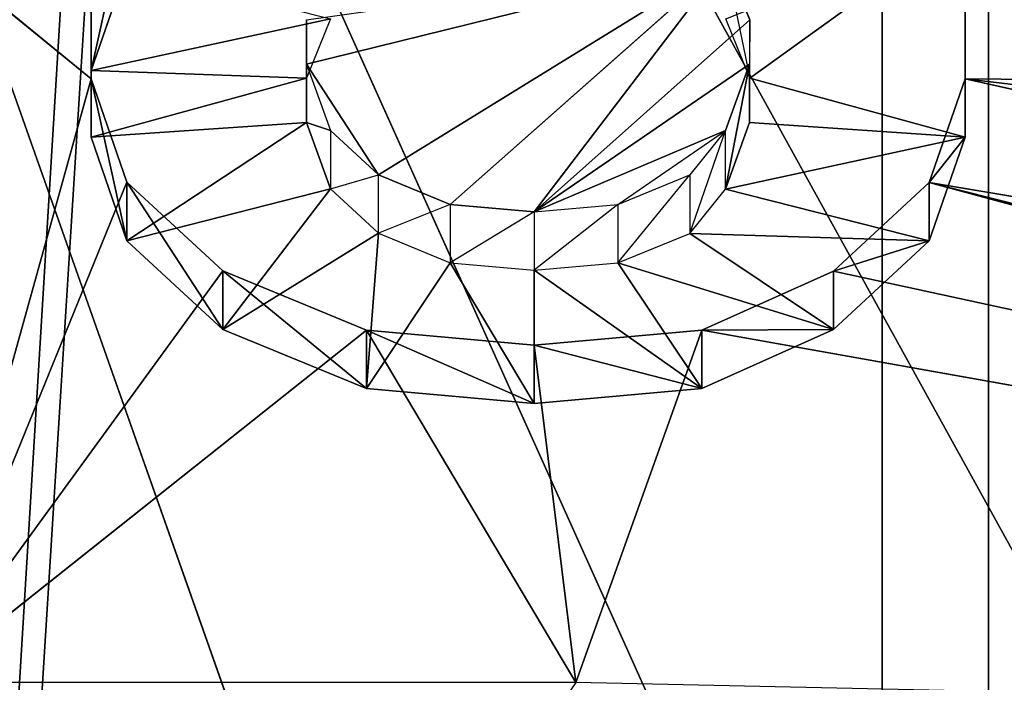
# Model space of a CAD drawing. Extents: x 202 to 257, y 0 to 134.
# Tile 285 of 491: x 232.001 to 233.193, y 84.43 to 85.232. Entities that reach past the tile are written whole.
import ezdxf

# ---------------------------------------------------------------- set-up
doc = ezdxf.new("R2010")
doc.units = 0
doc.header["$LTSCALE"] = 25.4
doc.layers.get('0').update_dxf_attribs({"color": 13, "linetype": 'CONTINUOUS'})

# ---------------------------------------------------------------- blocks, each defined once
blk = doc.blocks.new('MONO-I-KINKIET-7808-7840_S')
at = {"color": 7}
for p, q in [((24.6336, 56.1774, 101.6523), (24.6336, 120.1705, 37.6591)), ((24.6336, 56.1774, 101.6523), (24.6336, 120.1705, 37.6591)), ((24.6336, 56.1774, 101.6523), (28.5087, 119.9652, 37.4538)), ((24.6336, 56.1774, 101.6523), (28.5087, 119.9652, 37.4538)), ((24.5046, 119.1118, 36.6003), (24.5046, 55.1186, 100.5935)), ((24.5046, 119.1118, 36.6003), (24.5046, 55.1186, 100.5935)), ((28.5087, 118.9045, 36.3931), (24.5046, 55.1186, 100.5935)), ((28.5087, 118.9045, 36.3931), (24.5046, 55.1186, 100.5935))]:
    blk.add_line(p, q, dxfattribs=at)
at = {"color": 18}
for p, q in [((24.3686, 76.3793, 143.034), (27.2887, 68.1114, 134.2587)), ((24.3686, 76.3793, 143.034), (27.2887, 68.1114, 134.2587)), ((23.7658, 75.9393, 142.6986), (27.2887, 68.1114, 134.2587)), ((23.7658, 75.9393, 142.6986), (27.2887, 68.1114, 134.2587)), ((23.2323, 75.4574, 142.3094), (27.2887, 68.1114, 134.2587)), ((23.2323, 75.4574, 142.3094), (27.2887, 68.1114, 134.2587)), ((24.8519, 72.9392, 137.4756), (22.1064, 73.4285, 137.9649)), ((24.8519, 72.9392, 137.4756), (22.1064, 73.4285, 137.9649)), ((24.6924, 72.8676, 137.404), (22.1064, 73.4285, 137.9649)), ((24.6924, 72.8676, 137.404), (22.1064, 73.4285, 137.9649)), ((24.5764, 72.7603, 137.2967), (22.1064, 73.4285, 137.9649)), ((24.5764, 72.7603, 137.2967), (22.1064, 73.4285, 137.9649)), ((22.1096, 73.3883, 137.9247), (24.5764, 72.7603, 137.2967)), ((22.1096, 73.3883, 137.9247), (24.5764, 72.7603, 137.2967)), ((24.8519, 72.9392, 137.4756), (25.0041, 73.3655, 137.9019)), ((24.8519, 72.9392, 137.4756), (25.0041, 73.3655, 137.9019)), ((25.0041, 73.3655, 137.9019), (25.0549, 72.9571, 137.4935)), ((25.0041, 73.3655, 137.9019), (25.0549, 72.9571, 137.4935)), ((25.0041, 73.3655, 137.9019), (25.2579, 72.9392, 137.4756)), ((25.0041, 73.3655, 137.9019), (25.2579, 72.9392, 137.4756)), ((25.0041, 73.3655, 137.9019), (25.7944, 73.3654, 137.9018)), ((25.0041, 73.3655, 137.9019), (25.7944, 73.3654, 137.9018)), ((25.7944, 73.3654, 137.9018), (25.2579, 72.9392, 137.4756)), ((25.7944, 73.3654, 137.9018), (25.2579, 72.9392, 137.4756)), ((25.7944, 73.3654, 137.9018), (25.4318, 72.8675, 137.4039)), ((25.7944, 73.3654, 137.9018), (25.4318, 72.8675, 137.4039)), ((25.5478, 72.7601, 137.2965), (25.7944, 73.3654, 137.9018)), ((25.5478, 72.7601, 137.2965), (25.7944, 73.3654, 137.9018)), ((25.5912, 72.6348, 137.1712), (25.7944, 73.3654, 137.9018)), ((25.5912, 72.6348, 137.1712), (25.7944, 73.3654, 137.9018)), ((22.1361, 73.1698, 137.7062), (24.5329, 72.635, 137.1714)), ((22.1361, 73.1698, 137.7062), (24.5329, 72.635, 137.1714)), ((22.1361, 73.1698, 137.7062), (24.5764, 72.7603, 137.2967)), ((22.1361, 73.1698, 137.7062), (24.5764, 72.7603, 137.2967)), ((25.0549, 73.0278, 137.4228), (24.8519, 73.0099, 137.4049)), ((25.0549, 73.0278, 137.4228), (24.8519, 73.0099, 137.4049)), ((25.0549, 72.9571, 137.4935), (25.0549, 73.0278, 137.4228)), ((25.2579, 73.0099, 137.4049), (25.0549, 73.0278, 137.4228)), ((25.0549, 73.0278, 137.4228), (25.2579, 72.9392, 137.4756)), ((25.0549, 73.0278, 137.4228), (25.2579, 72.9392, 137.4756)), ((25.0549, 72.9571, 137.4935), (25.0549, 73.0278, 137.4228)), ((25.1563, 72.8577, 137.2527), (25.0549, 73.0278, 137.4228)), ((25.2579, 73.0099, 137.4049), (25.0549, 73.0278, 137.4228)), ((25.1563, 72.8577, 137.2527), (25.0549, 73.0278, 137.4228)), ((25.0549, 72.8667, 137.2617), (25.0549, 73.0278, 137.4228)), ((25.0549, 72.8667, 137.2617), (25.0549, 73.0278, 137.4228)), ((24.8519, 73.0099, 137.4049), (24.6924, 72.9383, 137.3333)), ((24.8519, 73.0099, 137.4049), (24.6924, 72.9383, 137.3333)), ((24.8519, 72.9392, 137.4756), (24.8519, 73.0099, 137.4049)), ((24.8519, 73.0099, 137.4049), (25.0549, 72.9571, 137.4935)), ((24.8519, 73.0099, 137.4049), (25.0549, 72.9571, 137.4935)), ((24.8519, 72.9392, 137.4756), (24.8519, 73.0099, 137.4049)), ((25.0549, 72.8667, 137.2617), (24.8519, 73.0099, 137.4049)), ((25.0549, 72.8667, 137.2617), (24.8519, 73.0099, 137.4049)), ((24.9534, 72.8578, 137.2528), (24.8519, 73.0099, 137.4049)), ((24.9534, 72.8578, 137.2528), (24.8519, 73.0099, 137.4049)), ((25.1563, 72.8577, 137.2527), (25.2579, 73.0099, 137.4049)), ((25.1563, 72.8577, 137.2527), (25.2579, 73.0099, 137.4049)), ((25.2433, 72.8219, 137.2169), (25.2579, 73.0099, 137.4049)), ((25.2433, 72.8219, 137.2169), (25.2579, 73.0099, 137.4049)), ((25.2579, 72.9392, 137.4756), (25.2579, 73.0099, 137.4049)), ((25.4318, 72.9382, 137.3332), (25.2579, 73.0099, 137.4049)), ((25.2579, 73.0099, 137.4049), (25.4318, 72.8675, 137.4039)), ((25.2579, 73.0099, 137.4049), (25.4318, 72.8675, 137.4039)), ((25.2579, 72.9392, 137.4756), (25.2579, 73.0099, 137.4049)), ((25.4318, 72.9382, 137.3332), (25.2579, 73.0099, 137.4049)), ((25.0549, 72.9571, 137.4935), (24.8519, 72.9392, 137.4756)), ((25.0549, 72.9571, 137.4935), (24.8519, 72.9392, 137.4756)), ((25.2579, 72.9392, 137.4756), (25.0549, 72.9571, 137.4935)), ((25.2579, 72.9392, 137.4756), (25.0549, 72.9571, 137.4935)), ((24.6924, 72.9383, 137.3333), (24.5764, 72.831, 137.226)), ((24.6924, 72.9383, 137.3333), (24.5764, 72.831, 137.226)), ((24.8519, 72.9392, 137.4756), (24.6924, 72.8676, 137.404)), ((24.6924, 72.9383, 137.3333), (24.8519, 72.9392, 137.4756)), ((24.6924, 72.9383, 137.3333), (24.8519, 72.9392, 137.4756)), ((24.8519, 72.9392, 137.4756), (24.6924, 72.8676, 137.404)), ((24.6924, 72.8676, 137.404), (24.6924, 72.9383, 137.3333)), ((24.6924, 72.8676, 137.404), (24.6924, 72.9383, 137.3333)), ((24.9534, 72.8578, 137.2528), (24.6924, 72.9383, 137.3333)), ((24.9534, 72.8578, 137.2528), (24.6924, 72.9383, 137.3333)), ((24.8664, 72.822, 137.217), (24.6924, 72.9383, 137.3333)), ((24.8664, 72.822, 137.217), (24.6924, 72.9383, 137.3333)), ((25.2433, 72.8219, 137.2169), (25.4318, 72.9382, 137.3332)), ((25.2433, 72.8219, 137.2169), (25.4318, 72.9382, 137.3332)), ((25.4318, 72.8675, 137.4039), (25.2579, 72.9392, 137.4756)), ((25.4318, 72.8675, 137.4039), (25.2579, 72.9392, 137.4756)), ((25.3013, 72.7682, 137.1632), (25.4318, 72.9382, 137.3332)), ((25.3013, 72.7682, 137.1632), (25.4318, 72.9382, 137.3332)), ((25.4318, 72.8675, 137.4039), (25.4318, 72.9382, 137.3332)), ((25.5478, 72.8308, 137.2258), (25.4318, 72.9382, 137.3332)), ((25.4318, 72.9382, 137.3332), (25.5478, 72.7601, 137.2965)), ((25.4318, 72.9382, 137.3332), (25.5478, 72.7601, 137.2965)), ((25.4318, 72.8675, 137.4039), (25.4318, 72.9382, 137.3332)), ((25.5478, 72.8308, 137.2258), (25.4318, 72.9382, 137.3332)), ((22.1868, 72.9123, 137.4487), (24.5329, 72.635, 137.1714)), ((22.1868, 72.9123, 137.4487), (24.5329, 72.635, 137.1714)), ((24.6924, 72.8676, 137.404), (24.5764, 72.7603, 137.2967)), ((24.5764, 72.831, 137.226), (24.6924, 72.8676, 137.404)), ((24.5764, 72.831, 137.226), (24.6924, 72.8676, 137.404)), ((24.6924, 72.8676, 137.404), (24.5764, 72.7603, 137.2967)), ((24.9534, 72.7871, 137.3235), (25.0549, 72.8667, 137.2617)), ((25.0549, 72.8667, 137.2617), (24.9534, 72.8578, 137.2528)), ((25.0549, 72.796, 137.3324), (25.0549, 72.8667, 137.2617)), ((25.1563, 72.8577, 137.2527), (25.0549, 72.8667, 137.2617)), ((25.5478, 72.7601, 137.2965), (25.4318, 72.8675, 137.4039)), ((25.5478, 72.7601, 137.2965), (25.4318, 72.8675, 137.4039)), ((24.9534, 72.8578, 137.2528), (24.8664, 72.7513, 137.2877)), ((24.9534, 72.8578, 137.2528), (24.8664, 72.822, 137.217)), ((24.9534, 72.7871, 137.3235), (24.9534, 72.8578, 137.2528)), ((25.0549, 72.796, 137.3324), (25.1563, 72.8577, 137.2527)), ((25.1563, 72.787, 137.3234), (25.1563, 72.8577, 137.2527)), ((25.2433, 72.8219, 137.2169), (25.1563, 72.8577, 137.2527)), ((24.5764, 72.831, 137.226), (24.5329, 72.7057, 137.1007)), ((24.5764, 72.831, 137.226), (24.5329, 72.7057, 137.1007)), ((24.5764, 72.7603, 137.2967), (24.5764, 72.831, 137.226)), ((24.5764, 72.7603, 137.2967), (24.5764, 72.831, 137.226)), ((24.8664, 72.822, 137.217), (24.5764, 72.831, 137.226)), ((24.8664, 72.822, 137.217), (24.5764, 72.831, 137.226)), ((24.8229, 72.7683, 137.1633), (24.5764, 72.831, 137.226)), ((24.8229, 72.7683, 137.1633), (24.5764, 72.831, 137.226)), ((25.3013, 72.7682, 137.1632), (25.5478, 72.8308, 137.2258)), ((25.3013, 72.7682, 137.1632), (25.5478, 72.8308, 137.2258)), ((25.3303, 72.6877, 137.0827), (25.5478, 72.8308, 137.2258)), ((25.3303, 72.6877, 137.0827), (25.5478, 72.8308, 137.2258)), ((25.5478, 72.7601, 137.2965), (25.5478, 72.8308, 137.2258)), ((25.5912, 72.7055, 137.1005), (25.5478, 72.8308, 137.2258)), ((25.5478, 72.8308, 137.2258), (25.5912, 72.6348, 137.1712)), ((25.5478, 72.8308, 137.2258), (25.5912, 72.6348, 137.1712)), ((25.5478, 72.7601, 137.2965), (25.5478, 72.8308, 137.2258)), ((25.5912, 72.7055, 137.1005), (25.5478, 72.8308, 137.2258)), ((24.8664, 72.822, 137.217), (24.8229, 72.6976, 137.234)), ((24.8664, 72.822, 137.217), (24.8229, 72.7683, 137.1633)), ((24.8664, 72.7513, 137.2877), (24.8664, 72.822, 137.217)), ((25.1563, 72.787, 137.3234), (25.2433, 72.8219, 137.2169)), ((25.2433, 72.8219, 137.2169), (25.2433, 72.7512, 137.2876)), ((25.3013, 72.7682, 137.1632), (25.2433, 72.8219, 137.2169)), ((24.7938, 72.5633, 137.0997), (25.0549, 72.796, 137.3324)), ((24.7938, 72.5633, 137.0997), (25.0549, 72.796, 137.3324)), ((25.0549, 72.796, 137.3324), (24.7939, 72.6171, 137.1534)), ((25.0549, 72.796, 137.3324), (24.7939, 72.6171, 137.1534)), ((25.0549, 72.796, 137.3324), (24.8228, 72.4918, 137.0282)), ((25.0549, 72.796, 137.3324), (24.8228, 72.4918, 137.0282)), ((25.0549, 72.796, 137.3324), (24.8229, 72.6976, 137.234)), ((25.0549, 72.796, 137.3324), (24.9534, 72.7871, 137.3235)), ((25.1563, 72.787, 137.3234), (25.0549, 72.796, 137.3324)), ((25.1563, 72.787, 137.3234), (24.8228, 72.4918, 137.0282)), ((25.1563, 72.787, 137.3234), (24.8228, 72.4918, 137.0282)), ((24.9534, 72.7871, 137.3235), (24.8229, 72.6976, 137.234)), ((24.9534, 72.7871, 137.3235), (24.8664, 72.7513, 137.2877)), ((25.2433, 72.7512, 137.2876), (25.1563, 72.787, 137.3234)), ((24.8229, 72.7683, 137.1633), (24.5329, 72.7057, 137.1007)), ((24.8229, 72.7683, 137.1633), (24.5329, 72.7057, 137.1007)), ((24.8229, 72.7683, 137.1633), (24.7939, 72.6877, 137.0827)), ((24.8229, 72.7683, 137.1633), (24.7939, 72.6877, 137.0827)), ((24.8229, 72.7683, 137.1633), (24.7939, 72.6171, 137.1534)), ((24.8229, 72.7683, 137.1633), (24.7939, 72.6171, 137.1534)), ((24.8229, 72.7683, 137.1633), (24.8229, 72.6976, 137.234)), ((25.3013, 72.7682, 137.1632), (25.2433, 72.7512, 137.2876)), ((25.3303, 72.6877, 137.0827), (25.3013, 72.7682, 137.1632)), ((25.3013, 72.6975, 137.2339), (25.3013, 72.7682, 137.1632)), ((25.3303, 72.6877, 137.0827), (25.3013, 72.7682, 137.1632)), ((24.5764, 72.7603, 137.2967), (24.5329, 72.635, 137.1714)), ((24.5329, 72.7057, 137.1007), (24.5764, 72.7603, 137.2967)), ((24.5329, 72.7057, 137.1007), (24.5764, 72.7603, 137.2967)), ((24.5764, 72.7603, 137.2967), (24.5329, 72.635, 137.1714)), ((25.5912, 72.6348, 137.1712), (25.5478, 72.7601, 137.2965)), ((25.5912, 72.6348, 137.1712), (25.5478, 72.7601, 137.2965)), ((25.2433, 72.7512, 137.2876), (24.8228, 72.4918, 137.0282)), ((25.2433, 72.7512, 137.2876), (24.8228, 72.4918, 137.0282)), ((24.8229, 72.6976, 137.234), (24.8664, 72.7513, 137.2877)), ((25.2433, 72.7512, 137.2876), (25.3013, 72.6975, 137.2339)), ((25.3303, 72.617, 137.1534), (25.2433, 72.7512, 137.2876)), ((24.5329, 72.7057, 137.1007), (24.5328, 72.4461, 136.8411)), ((24.5329, 72.7057, 137.1007), (24.5328, 72.4461, 136.8411)), ((24.5329, 72.635, 137.1714), (24.5329, 72.7057, 137.1007)), ((24.5329, 72.7057, 137.1007), (24.5329, 72.4694, 137.0058)), ((24.5329, 72.7057, 137.1007), (24.5329, 72.4694, 137.0058)), ((24.5329, 72.635, 137.1714), (24.5329, 72.7057, 137.1007)), ((24.5329, 72.7057, 137.1007), (24.7938, 72.634, 137.0291)), ((24.7939, 72.6877, 137.0827), (24.5329, 72.7057, 137.1007)), ((24.7939, 72.6877, 137.0827), (24.5329, 72.7057, 137.1007)), ((24.5329, 72.7057, 137.1007), (24.7938, 72.634, 137.0291)), ((25.3302, 72.634, 137.029), (25.5912, 72.7055, 137.1005)), ((25.3302, 72.634, 137.029), (25.5912, 72.7055, 137.1005)), ((25.3303, 72.6877, 137.0827), (25.5912, 72.7055, 137.1005)), ((25.3303, 72.6877, 137.0827), (25.5912, 72.7055, 137.1005)), ((25.5912, 72.6348, 137.1712), (25.5912, 72.7055, 137.1005)), ((25.5912, 72.7055, 137.1005), (25.5912, 72.625, 137.02)), ((25.5912, 72.5543, 137.0907), (25.5912, 72.7055, 137.1005)), ((25.5912, 72.6348, 137.1712), (25.5912, 72.7055, 137.1005)), ((25.5912, 72.5543, 137.0907), (25.5912, 72.7055, 137.1005)), ((25.5912, 72.7055, 137.1005), (25.5912, 72.625, 137.02)), ((24.8229, 72.6976, 137.234), (24.7939, 72.6171, 137.1534)), ((24.8229, 72.6976, 137.234), (24.7939, 72.6171, 137.1534)), ((25.3303, 72.617, 137.1534), (25.3013, 72.6975, 137.2339)), ((25.3013, 72.6975, 137.2339), (25.3303, 72.6877, 137.0827)), ((25.3013, 72.6975, 137.2339), (25.3303, 72.6877, 137.0827)), ((24.7939, 72.6877, 137.0827), (24.7938, 72.5633, 137.0997)), ((24.7939, 72.6877, 137.0827), (24.7938, 72.634, 137.0291)), ((24.7939, 72.6171, 137.1534), (24.7939, 72.6877, 137.0827)), ((25.3302, 72.634, 137.029), (25.3303, 72.6877, 137.0827)), ((25.3303, 72.6877, 137.0827), (25.3303, 72.617, 137.1534)), ((22.2586, 72.656, 137.1924), (24.5329, 72.635, 137.1714)), ((22.2586, 72.656, 137.1924), (24.5329, 72.635, 137.1714)), ((24.7938, 72.634, 137.0291), (24.5328, 72.4461, 136.8411)), ((24.7938, 72.634, 137.0291), (24.5328, 72.4461, 136.8411)), ((24.5329, 72.635, 137.1714), (24.5329, 72.4694, 137.0058)), ((24.5329, 72.635, 137.1714), (24.5329, 72.4694, 137.0058)), ((24.8228, 72.4918, 137.0282), (24.7938, 72.634, 137.0291)), ((24.7938, 72.634, 137.0291), (24.7938, 72.5633, 137.0997)), ((24.7938, 72.634, 137.0291), (24.8228, 72.5624, 136.9574)), ((25.3012, 72.5624, 136.9574), (25.3302, 72.634, 137.029)), ((25.3302, 72.5633, 137.0997), (25.3302, 72.634, 137.029)), ((25.3302, 72.634, 137.029), (25.3303, 72.617, 137.1534)), ((25.3302, 72.634, 137.029), (25.5912, 72.625, 137.02)), ((25.3302, 72.634, 137.029), (25.5912, 72.625, 137.02)), ((25.5912, 72.5543, 137.0907), (25.5912, 72.6348, 137.1712)), ((25.5912, 72.6348, 137.1712), (25.7941, 72.4693, 137.0056)), ((25.5912, 72.6348, 137.1712), (25.7941, 72.4693, 137.0056)), ((25.5912, 72.5543, 137.0907), (25.5912, 72.6348, 137.1712)), ((25.3012, 72.5624, 136.9574), (25.5912, 72.625, 137.02)), ((25.3012, 72.5624, 136.9574), (25.5912, 72.625, 137.02)), ((25.5477, 72.429, 136.9654), (25.5912, 72.625, 137.02)), ((25.5477, 72.429, 136.9654), (25.5912, 72.625, 137.02)), ((25.5477, 72.4997, 136.8947), (25.5912, 72.625, 137.02)), ((25.5477, 72.4997, 136.8947), (25.5912, 72.625, 137.02)), ((25.5912, 72.625, 137.02), (25.5912, 72.5543, 137.0907)), ((25.5912, 72.625, 137.02), (25.5912, 72.5543, 137.0907)), ((24.7938, 72.5633, 137.0997), (24.7939, 72.6171, 137.1534)), ((25.3303, 72.617, 137.1534), (24.8228, 72.4918, 137.0282)), ((25.3303, 72.617, 137.1534), (24.8228, 72.4918, 137.0282)), ((25.3303, 72.617, 137.1534), (25.3302, 72.5633, 137.0997)), ((24.7938, 72.5633, 137.0997), (24.8228, 72.4918, 137.0282))]:
    blk.add_line(p, q, dxfattribs=at)
at = {"color": 7}
mesh = blk.add_polyface(dxfattribs=at)
corners = [(24.6336, 120.1705, 37.6591), (20.845, 120.782, 38.2706), (22.0087, 56.5558, 102.0307)]
mesh.append_faces([[corners[k] for k in face] for face in [(0, 1, 2)]], dxfattribs={"color": 7})
mesh = blk.add_polyface(dxfattribs=at)
corners = [(22.0087, 56.5558, 102.0307), (24.6336, 56.1774, 101.6523), (24.6336, 120.1705, 37.6591)]
mesh.append_faces([[corners[k] for k in face] for face in [(0, 1, 2)]], dxfattribs={"color": 7})
mesh = blk.add_polyface(dxfattribs=at)
corners = [(24.6336, 56.1774, 101.6523), (28.5087, 119.9652, 37.4538), (24.6336, 120.1705, 37.6591)]
mesh.append_faces([[corners[k] for k in face] for face in [(0, 1, 2)]], dxfattribs={"color": 7})
mesh = blk.add_polyface(dxfattribs=at)
corners = [(28.5087, 119.9652, 37.4538), (24.6336, 56.1774, 101.6523), (28.5087, 55.972, 101.4469)]
mesh.append_faces([[corners[k] for k in face] for face in [(0, 1, 2)]], dxfattribs={"color": 7})
mesh = blk.add_polyface(dxfattribs=at)
corners = [(24.5046, 55.1186, 100.5935), (22.0087, 55.4624, 100.9373), (20.5859, 119.729, 37.2176)]
mesh.append_faces([[corners[k] for k in face] for face in [(0, 1, 2)]], dxfattribs={"color": 7})
mesh = blk.add_polyface(dxfattribs=at)
corners = [(24.5046, 55.1186, 100.5935), (20.5859, 119.729, 37.2176), (24.5046, 119.1118, 36.6003)]
mesh.append_faces([[corners[k] for k in face] for face in [(0, 1, 2)]], dxfattribs={"color": 7})
mesh = blk.add_polyface(dxfattribs=at)
corners = [(28.5087, 118.9045, 36.3931), (24.5046, 55.1186, 100.5935), (24.5046, 119.1118, 36.6003)]
mesh.append_faces([[corners[k] for k in face] for face in [(0, 1, 2)]], dxfattribs={"color": 7})
mesh = blk.add_polyface(dxfattribs=at)
corners = [(28.5087, 54.9114, 100.3863), (24.5046, 55.1186, 100.5935), (28.5087, 118.9045, 36.3931)]
mesh.append_faces([[corners[k] for k in face] for face in [(0, 1, 2)]], dxfattribs={"color": 7})
mesh = blk.add_polyface(dxfattribs=at)
corners = [(25.7474, 77.1099, 143.5251), (25.0323, 76.7714, 143.3108), (27.2887, 68.1114, 134.2587)]
mesh.append_faces([[corners[k] for k in face] for face in [(0, 1, 2)]], dxfattribs={"color": 7})
mesh = blk.add_polyface(dxfattribs=at)
corners = [(25.0323, 76.7714, 143.3108), (24.3686, 76.3793, 143.034), (27.2887, 68.1114, 134.2587)]
mesh.append_faces([[corners[k] for k in face] for face in [(0, 1, 2)]], dxfattribs={"color": 7})
mesh = blk.add_polyface(dxfattribs=at)
corners = [(24.3686, 76.3793, 143.034), (23.7658, 75.9393, 142.6986), (27.2887, 68.1114, 134.2587)]
mesh.append_faces([[corners[k] for k in face] for face in [(0, 1, 2)]], dxfattribs={"color": 7})
mesh = blk.add_polyface(dxfattribs=at)
corners = [(23.7658, 75.9393, 142.6986), (23.2323, 75.4574, 142.3094), (27.2887, 68.1114, 134.2587)]
mesh.append_faces([[corners[k] for k in face] for face in [(0, 1, 2)]], dxfattribs={"color": 7})
mesh = blk.add_polyface(dxfattribs=at)
corners = [(23.2323, 75.4574, 142.3094), (22.7757, 74.9407, 141.8719), (27.2887, 68.1114, 134.2587)]
mesh.append_faces([[corners[k] for k in face] for face in [(0, 1, 2)]], dxfattribs={"color": 7})
mesh = blk.add_polyface(dxfattribs=at)
corners = [(22.7757, 74.9407, 141.8719), (22.4024, 74.3963, 141.3923), (27.2887, 68.1114, 134.2587)]
mesh.append_faces([[corners[k] for k in face] for face in [(0, 1, 2)]], dxfattribs={"color": 7})
mesh = blk.add_polyface(dxfattribs=at)
corners = [(22.4024, 74.3963, 141.3923), (22.1177, 73.8319, 140.8773), (27.2887, 68.1114, 134.2587)]
mesh.append_faces([[corners[k] for k in face] for face in [(0, 1, 2)]], dxfattribs={"color": 7})
mesh = blk.add_polyface(dxfattribs=at)
corners = [(25.6955, 74.3712, 138.9076), (25.7944, 73.3654, 137.9018), (25.0041, 73.3655, 137.9019)]
mesh.append_faces([[corners[k] for k in face] for face in [(0, 1, 2)]], dxfattribs={"color": 7})
mesh = blk.add_polyface(dxfattribs=at)
corners = [(22.1177, 73.8319, 140.8773), (21.9255, 73.2556, 140.3343), (27.2887, 68.1114, 134.2587)]
mesh.append_faces([[corners[k] for k in face] for face in [(0, 1, 2)]], dxfattribs={"color": 7})
mesh = blk.add_polyface(dxfattribs=at)
corners = [(22.1064, 73.4285, 137.9649), (25.0041, 73.3655, 137.9019), (24.8519, 72.9392, 137.4756)]
mesh.append_faces([[corners[k] for k in face] for face in [(0, 1, 2)]], dxfattribs={"color": 7})
mesh = blk.add_polyface(dxfattribs=at)
corners = [(24.8519, 72.9392, 137.4756), (24.6924, 72.8676, 137.404), (22.1064, 73.4285, 137.9649)]
mesh.append_faces([[corners[k] for k in face] for face in [(0, 1, 2)]], dxfattribs={"color": 7})
mesh = blk.add_polyface(dxfattribs=at)
corners = [(24.6924, 72.8676, 137.404), (24.5764, 72.7603, 137.2967), (22.1064, 73.4285, 137.9649)]
mesh.append_faces([[corners[k] for k in face] for face in [(0, 1, 2)]], dxfattribs={"color": 7})
mesh = blk.add_polyface(dxfattribs=at)
corners = [(22.1064, 73.4285, 137.9649), (24.5764, 72.7603, 137.2967), (22.1096, 73.3883, 137.9247)]
mesh.append_faces([[corners[k] for k in face] for face in [(0, 1, 2)]], dxfattribs={"color": 7})
mesh = blk.add_polyface(dxfattribs=at)
corners = [(22.1096, 73.3883, 137.9247), (24.5764, 72.7603, 137.2967), (22.1361, 73.1698, 137.7062)]
mesh.append_faces([[corners[k] for k in face] for face in [(0, 1, 2)]], dxfattribs={"color": 7})
mesh = blk.add_polyface(dxfattribs=at)
corners = [(25.0549, 72.9571, 137.4935), (24.8519, 72.9392, 137.4756), (25.0041, 73.3655, 137.9019)]
mesh.append_faces([[corners[k] for k in face] for face in [(0, 1, 2)]], dxfattribs={"color": 7})
mesh = blk.add_polyface(dxfattribs=at)
corners = [(25.2579, 72.9392, 137.4756), (25.0549, 72.9571, 137.4935), (25.0041, 73.3655, 137.9019)]
mesh.append_faces([[corners[k] for k in face] for face in [(0, 1, 2)]], dxfattribs={"color": 7})
mesh = blk.add_polyface(dxfattribs=at)
corners = [(25.7944, 73.3654, 137.9018), (25.2579, 72.9392, 137.4756), (25.0041, 73.3655, 137.9019)]
mesh.append_faces([[corners[k] for k in face] for face in [(0, 1, 2)]], dxfattribs={"color": 7})
mesh = blk.add_polyface(dxfattribs=at)
corners = [(25.7944, 73.3654, 137.9018), (25.4318, 72.8675, 137.4039), (25.2579, 72.9392, 137.4756)]
mesh.append_faces([[corners[k] for k in face] for face in [(0, 1, 2)]], dxfattribs={"color": 7})
mesh = blk.add_polyface(dxfattribs=at)
corners = [(25.7944, 73.3654, 137.9018), (25.5478, 72.7601, 137.2965), (25.4318, 72.8675, 137.4039)]
mesh.append_faces([[corners[k] for k in face] for face in [(0, 1, 2)]], dxfattribs={"color": 7})
mesh = blk.add_polyface(dxfattribs=at)
corners = [(25.7944, 73.3654, 137.9018), (25.5912, 72.6348, 137.1712), (25.5478, 72.7601, 137.2965)]
mesh.append_faces([[corners[k] for k in face] for face in [(0, 1, 2)]], dxfattribs={"color": 7})
mesh = blk.add_polyface(dxfattribs=at)
corners = [(25.7944, 73.3654, 137.9018), (25.7941, 72.4693, 137.0056), (25.5912, 72.6348, 137.1712)]
mesh.append_faces([[corners[k] for k in face] for face in [(0, 1, 2)]], dxfattribs={"color": 7})
mesh = blk.add_polyface(dxfattribs=at)
corners = [(21.9255, 73.2556, 140.3343), (21.865, 72.9654, 140.0547), (27.2887, 68.1114, 134.2587)]
mesh.append_faces([[corners[k] for k in face] for face in [(0, 1, 2)]], dxfattribs={"color": 7})
mesh = blk.add_polyface(dxfattribs=at)
corners = [(22.1361, 73.1698, 137.7062), (24.5329, 72.635, 137.1714), (22.1868, 72.9123, 137.4487)]
mesh.append_faces([[corners[k] for k in face] for face in [(0, 1, 2)]], dxfattribs={"color": 7})
mesh = blk.add_polyface(dxfattribs=at)
corners = [(22.1361, 73.1698, 137.7062), (24.5764, 72.7603, 137.2967), (24.5329, 72.635, 137.1714)]
mesh.append_faces([[corners[k] for k in face] for face in [(0, 1, 2)]], dxfattribs={"color": 7})
mesh = blk.add_polyface(dxfattribs=at)
corners = [(25.0549, 72.9571, 137.4935), (25.0549, 73.0278, 137.4228), (24.8519, 73.0099, 137.4049)]
mesh.append_faces([[corners[k] for k in face] for face in [(0, 1, 2)]], dxfattribs={"color": 7})
mesh = blk.add_polyface(dxfattribs=at)
corners = [(25.0549, 73.0278, 137.4228), (25.0549, 72.8667, 137.2617), (24.8519, 73.0099, 137.4049)]
mesh.append_faces([[corners[k] for k in face] for face in [(0, 1, 2)]], dxfattribs={"color": 7})
mesh = blk.add_polyface(dxfattribs=at)
corners = [(25.2579, 73.0099, 137.4049), (25.0549, 73.0278, 137.4228), (25.2579, 72.9392, 137.4756)]
mesh.append_faces([[corners[k] for k in face] for face in [(0, 1, 2)]], dxfattribs={"color": 7})
mesh = blk.add_polyface(dxfattribs=at)
corners = [(25.0549, 72.9571, 137.4935), (25.2579, 72.9392, 137.4756), (25.0549, 73.0278, 137.4228)]
mesh.append_faces([[corners[k] for k in face] for face in [(0, 1, 2)]], dxfattribs={"color": 7})
mesh = blk.add_polyface(dxfattribs=at)
corners = [(25.0549, 73.0278, 137.4228), (25.2579, 73.0099, 137.4049), (25.1563, 72.8577, 137.2527)]
mesh.append_faces([[corners[k] for k in face] for face in [(0, 1, 2)]], dxfattribs={"color": 7})
mesh = blk.add_polyface(dxfattribs=at)
corners = [(25.0549, 73.0278, 137.4228), (25.1563, 72.8577, 137.2527), (25.0549, 72.8667, 137.2617)]
mesh.append_faces([[corners[k] for k in face] for face in [(0, 1, 2)]], dxfattribs={"color": 7})
mesh = blk.add_polyface(dxfattribs=at)
corners = [(24.8519, 72.9392, 137.4756), (24.8519, 73.0099, 137.4049), (24.6924, 72.9383, 137.3333)]
mesh.append_faces([[corners[k] for k in face] for face in [(0, 1, 2)]], dxfattribs={"color": 7})
mesh = blk.add_polyface(dxfattribs=at)
corners = [(24.9534, 72.8578, 137.2528), (24.6924, 72.9383, 137.3333), (24.8519, 73.0099, 137.4049)]
mesh.append_faces([[corners[k] for k in face] for face in [(0, 1, 2)]], dxfattribs={"color": 7})
mesh = blk.add_polyface(dxfattribs=at)
corners = [(25.0549, 72.9571, 137.4935), (24.8519, 73.0099, 137.4049), (24.8519, 72.9392, 137.4756)]
mesh.append_faces([[corners[k] for k in face] for face in [(0, 1, 2)]], dxfattribs={"color": 7})
mesh = blk.add_polyface(dxfattribs=at)
corners = [(25.0549, 72.8667, 137.2617), (24.9534, 72.8578, 137.2528), (24.8519, 73.0099, 137.4049)]
mesh.append_faces([[corners[k] for k in face] for face in [(0, 1, 2)]], dxfattribs={"color": 7})
mesh = blk.add_polyface(dxfattribs=at)
corners = [(25.2579, 73.0099, 137.4049), (25.2433, 72.8219, 137.2169), (25.1563, 72.8577, 137.2527)]
mesh.append_faces([[corners[k] for k in face] for face in [(0, 1, 2)]], dxfattribs={"color": 7})
mesh = blk.add_polyface(dxfattribs=at)
corners = [(25.2579, 73.0099, 137.4049), (25.4318, 72.9382, 137.3332), (25.2433, 72.8219, 137.2169)]
mesh.append_faces([[corners[k] for k in face] for face in [(0, 1, 2)]], dxfattribs={"color": 7})
mesh = blk.add_polyface(dxfattribs=at)
corners = [(25.4318, 72.9382, 137.3332), (25.2579, 73.0099, 137.4049), (25.4318, 72.8675, 137.4039)]
mesh.append_faces([[corners[k] for k in face] for face in [(0, 1, 2)]], dxfattribs={"color": 7})
mesh = blk.add_polyface(dxfattribs=at)
corners = [(25.4318, 72.8675, 137.4039), (25.2579, 73.0099, 137.4049), (25.2579, 72.9392, 137.4756)]
mesh.append_faces([[corners[k] for k in face] for face in [(0, 1, 2)]], dxfattribs={"color": 7})
mesh = blk.add_polyface(dxfattribs=at)
corners = [(21.865, 72.9654, 140.0547), (21.8286, 72.6754, 139.7709), (27.2887, 68.1114, 134.2587)]
mesh.append_faces([[corners[k] for k in face] for face in [(0, 1, 2)]], dxfattribs={"color": 7})
mesh = blk.add_polyface(dxfattribs=at)
corners = [(24.6924, 72.9383, 137.3333), (24.5764, 72.831, 137.226), (24.6924, 72.8676, 137.404)]
mesh.append_faces([[corners[k] for k in face] for face in [(0, 1, 2)]], dxfattribs={"color": 7})
mesh = blk.add_polyface(dxfattribs=at)
corners = [(24.8664, 72.822, 137.217), (24.5764, 72.831, 137.226), (24.6924, 72.9383, 137.3333)]
mesh.append_faces([[corners[k] for k in face] for face in [(0, 1, 2)]], dxfattribs={"color": 7})
mesh = blk.add_polyface(dxfattribs=at)
corners = [(24.8519, 72.9392, 137.4756), (24.6924, 72.9383, 137.3333), (24.6924, 72.8676, 137.404)]
mesh.append_faces([[corners[k] for k in face] for face in [(0, 1, 2)]], dxfattribs={"color": 7})
mesh = blk.add_polyface(dxfattribs=at)
corners = [(24.9534, 72.8578, 137.2528), (24.8664, 72.822, 137.217), (24.6924, 72.9383, 137.3333)]
mesh.append_faces([[corners[k] for k in face] for face in [(0, 1, 2)]], dxfattribs={"color": 7})
mesh = blk.add_polyface(dxfattribs=at)
corners = [(25.4318, 72.9382, 137.3332), (25.3013, 72.7682, 137.1632), (25.2433, 72.8219, 137.2169)]
mesh.append_faces([[corners[k] for k in face] for face in [(0, 1, 2)]], dxfattribs={"color": 7})
mesh = blk.add_polyface(dxfattribs=at)
corners = [(25.5478, 72.8308, 137.2258), (25.3013, 72.7682, 137.1632), (25.4318, 72.9382, 137.3332)]
mesh.append_faces([[corners[k] for k in face] for face in [(0, 1, 2)]], dxfattribs={"color": 7})
mesh = blk.add_polyface(dxfattribs=at)
corners = [(25.4318, 72.9382, 137.3332), (25.5478, 72.7601, 137.2965), (25.5478, 72.8308, 137.2258)]
mesh.append_faces([[corners[k] for k in face] for face in [(0, 1, 2)]], dxfattribs={"color": 7})
mesh = blk.add_polyface(dxfattribs=at)
corners = [(25.4318, 72.9382, 137.3332), (25.4318, 72.8675, 137.4039), (25.5478, 72.7601, 137.2965)]
mesh.append_faces([[corners[k] for k in face] for face in [(0, 1, 2)]], dxfattribs={"color": 7})
mesh = blk.add_polyface(dxfattribs=at)
corners = [(24.5329, 72.635, 137.1714), (22.2586, 72.656, 137.1924), (22.1868, 72.9123, 137.4487)]
mesh.append_faces([[corners[k] for k in face] for face in [(0, 1, 2)]], dxfattribs={"color": 7})
mesh = blk.add_polyface(dxfattribs=at)
corners = [(24.6924, 72.8676, 137.404), (24.5764, 72.831, 137.226), (24.5764, 72.7603, 137.2967)]
mesh.append_faces([[corners[k] for k in face] for face in [(0, 1, 2)]], dxfattribs={"color": 7})
mesh = blk.add_polyface(dxfattribs=at)
corners = [(24.5764, 72.831, 137.226), (24.5329, 72.7057, 137.1007), (24.5764, 72.7603, 137.2967)]
mesh.append_faces([[corners[k] for k in face] for face in [(0, 1, 2)]], dxfattribs={"color": 7})
mesh = blk.add_polyface(dxfattribs=at)
corners = [(24.5764, 72.831, 137.226), (24.8229, 72.7683, 137.1633), (24.5329, 72.7057, 137.1007)]
mesh.append_faces([[corners[k] for k in face] for face in [(0, 1, 2)]], dxfattribs={"color": 7})
mesh = blk.add_polyface(dxfattribs=at)
corners = [(24.5764, 72.831, 137.226), (24.8664, 72.822, 137.217), (24.8229, 72.7683, 137.1633)]
mesh.append_faces([[corners[k] for k in face] for face in [(0, 1, 2)]], dxfattribs={"color": 7})
mesh = blk.add_polyface(dxfattribs=at)
corners = [(25.5478, 72.8308, 137.2258), (25.3303, 72.6877, 137.0827), (25.3013, 72.7682, 137.1632)]
mesh.append_faces([[corners[k] for k in face] for face in [(0, 1, 2)]], dxfattribs={"color": 7})
mesh = blk.add_polyface(dxfattribs=at)
corners = [(25.5912, 72.7055, 137.1005), (25.3303, 72.6877, 137.0827), (25.5478, 72.8308, 137.2258)]
mesh.append_faces([[corners[k] for k in face] for face in [(0, 1, 2)]], dxfattribs={"color": 7})
mesh = blk.add_polyface(dxfattribs=at)
corners = [(25.5478, 72.8308, 137.2258), (25.5912, 72.6348, 137.1712), (25.5912, 72.7055, 137.1005)]
mesh.append_faces([[corners[k] for k in face] for face in [(0, 1, 2)]], dxfattribs={"color": 7})
mesh = blk.add_polyface(dxfattribs=at)
corners = [(25.5478, 72.8308, 137.2258), (25.5478, 72.7601, 137.2965), (25.5912, 72.6348, 137.1712)]
mesh.append_faces([[corners[k] for k in face] for face in [(0, 1, 2)]], dxfattribs={"color": 7})
mesh = blk.add_polyface(dxfattribs=at)
corners = [(25.0549, 72.796, 137.3324), (24.8228, 72.4918, 137.0282), (24.7938, 72.5633, 137.0997)]
mesh.append_faces([[corners[k] for k in face] for face in [(0, 1, 2)]], dxfattribs={"color": 7})
mesh = blk.add_polyface(dxfattribs=at)
corners = [(25.0549, 72.796, 137.3324), (24.7938, 72.5633, 137.0997), (24.7939, 72.6171, 137.1534)]
mesh.append_faces([[corners[k] for k in face] for face in [(0, 1, 2)]], dxfattribs={"color": 7})
mesh = blk.add_polyface(dxfattribs=at)
corners = [(25.0549, 72.796, 137.3324), (24.7939, 72.6171, 137.1534), (24.8229, 72.6976, 137.234)]
mesh.append_faces([[corners[k] for k in face] for face in [(0, 1, 2)]], dxfattribs={"color": 7})
mesh = blk.add_polyface(dxfattribs=at)
corners = [(25.0549, 72.796, 137.3324), (25.1563, 72.787, 137.3234), (24.8228, 72.4918, 137.0282)]
mesh.append_faces([[corners[k] for k in face] for face in [(0, 1, 2)]], dxfattribs={"color": 7})
mesh = blk.add_polyface(dxfattribs=at)
corners = [(25.1563, 72.787, 137.3234), (25.2433, 72.7512, 137.2876), (24.8228, 72.4918, 137.0282)]
mesh.append_faces([[corners[k] for k in face] for face in [(0, 1, 2)]], dxfattribs={"color": 7})
mesh = blk.add_polyface(dxfattribs=at)
corners = [(24.8229, 72.7683, 137.1633), (24.7939, 72.6877, 137.0827), (24.5329, 72.7057, 137.1007)]
mesh.append_faces([[corners[k] for k in face] for face in [(0, 1, 2)]], dxfattribs={"color": 7})
mesh = blk.add_polyface(dxfattribs=at)
corners = [(24.8229, 72.7683, 137.1633), (24.7939, 72.6171, 137.1534), (24.7939, 72.6877, 137.0827)]
mesh.append_faces([[corners[k] for k in face] for face in [(0, 1, 2)]], dxfattribs={"color": 7})
mesh = blk.add_polyface(dxfattribs=at)
corners = [(24.8229, 72.7683, 137.1633), (24.8229, 72.6976, 137.234), (24.7939, 72.6171, 137.1534)]
mesh.append_faces([[corners[k] for k in face] for face in [(0, 1, 2)]], dxfattribs={"color": 7})
mesh = blk.add_polyface(dxfattribs=at)
corners = [(25.3013, 72.7682, 137.1632), (25.3303, 72.6877, 137.0827), (25.3013, 72.6975, 137.2339)]
mesh.append_faces([[corners[k] for k in face] for face in [(0, 1, 2)]], dxfattribs={"color": 7})
mesh = blk.add_polyface(dxfattribs=at)
corners = [(24.5764, 72.7603, 137.2967), (24.5329, 72.7057, 137.1007), (24.5329, 72.635, 137.1714)]
mesh.append_faces([[corners[k] for k in face] for face in [(0, 1, 2)]], dxfattribs={"color": 7})
mesh = blk.add_polyface(dxfattribs=at)
corners = [(25.3303, 72.617, 137.1534), (24.8228, 72.4918, 137.0282), (25.2433, 72.7512, 137.2876)]
mesh.append_faces([[corners[k] for k in face] for face in [(0, 1, 2)]], dxfattribs={"color": 7})
mesh = blk.add_polyface(dxfattribs=at)
corners = [(24.5329, 72.7057, 137.1007), (24.5328, 72.4461, 136.8411), (24.5329, 72.4694, 137.0058)]
mesh.append_faces([[corners[k] for k in face] for face in [(0, 1, 2)]], dxfattribs={"color": 7})
mesh = blk.add_polyface(dxfattribs=at)
corners = [(24.5329, 72.7057, 137.1007), (24.7938, 72.634, 137.0291), (24.5328, 72.4461, 136.8411)]
mesh.append_faces([[corners[k] for k in face] for face in [(0, 1, 2)]], dxfattribs={"color": 7})
mesh = blk.add_polyface(dxfattribs=at)
corners = [(24.5329, 72.7057, 137.1007), (24.5329, 72.4694, 137.0058), (24.5329, 72.635, 137.1714)]
mesh.append_faces([[corners[k] for k in face] for face in [(0, 1, 2)]], dxfattribs={"color": 7})
mesh = blk.add_polyface(dxfattribs=at)
corners = [(24.5329, 72.7057, 137.1007), (24.7939, 72.6877, 137.0827), (24.7938, 72.634, 137.0291)]
mesh.append_faces([[corners[k] for k in face] for face in [(0, 1, 2)]], dxfattribs={"color": 7})
mesh = blk.add_polyface(dxfattribs=at)
corners = [(25.5912, 72.7055, 137.1005), (25.5912, 72.625, 137.02), (25.3302, 72.634, 137.029)]
mesh.append_faces([[corners[k] for k in face] for face in [(0, 1, 2)]], dxfattribs={"color": 7})
mesh = blk.add_polyface(dxfattribs=at)
corners = [(25.5912, 72.7055, 137.1005), (25.3302, 72.634, 137.029), (25.3303, 72.6877, 137.0827)]
mesh.append_faces([[corners[k] for k in face] for face in [(0, 1, 2)]], dxfattribs={"color": 7})
mesh = blk.add_polyface(dxfattribs=at)
corners = [(25.5912, 72.7055, 137.1005), (25.5912, 72.6348, 137.1712), (25.5912, 72.5543, 137.0907)]
mesh.append_faces([[corners[k] for k in face] for face in [(0, 1, 2)]], dxfattribs={"color": 7})
mesh = blk.add_polyface(dxfattribs=at)
corners = [(25.5912, 72.7055, 137.1005), (25.5912, 72.5543, 137.0907), (25.5912, 72.625, 137.02)]
mesh.append_faces([[corners[k] for k in face] for face in [(0, 1, 2)]], dxfattribs={"color": 7})
mesh = blk.add_polyface(dxfattribs=at)
corners = [(25.3013, 72.6975, 137.2339), (25.3303, 72.6877, 137.0827), (25.3303, 72.617, 137.1534)]
mesh.append_faces([[corners[k] for k in face] for face in [(0, 1, 2)]], dxfattribs={"color": 7})
mesh = blk.add_polyface(dxfattribs=at)
corners = [(21.8286, 72.6754, 139.7709), (21.8163, 72.3864, 139.4841), (27.2887, 68.1114, 134.2587)]
mesh.append_faces([[corners[k] for k in face] for face in [(0, 1, 2)]], dxfattribs={"color": 7})
mesh = blk.add_polyface(dxfattribs=at)
corners = [(22.2586, 72.656, 137.1924), (24.5329, 72.4694, 137.0058), (22.3519, 72.4012, 136.9376)]
mesh.append_faces([[corners[k] for k in face] for face in [(0, 1, 2)]], dxfattribs={"color": 7})
mesh = blk.add_polyface(dxfattribs=at)
corners = [(24.5329, 72.635, 137.1714), (24.5329, 72.4694, 137.0058), (22.2586, 72.656, 137.1924)]
mesh.append_faces([[corners[k] for k in face] for face in [(0, 1, 2)]], dxfattribs={"color": 7})
mesh = blk.add_polyface(dxfattribs=at)
corners = [(24.7938, 72.634, 137.0291), (24.8228, 72.5624, 136.9574), (24.5328, 72.4461, 136.8411)]
mesh.append_faces([[corners[k] for k in face] for face in [(0, 1, 2)]], dxfattribs={"color": 7})
mesh = blk.add_polyface(dxfattribs=at)
corners = [(25.3302, 72.634, 137.029), (25.5912, 72.625, 137.02), (25.3012, 72.5624, 136.9574)]
mesh.append_faces([[corners[k] for k in face] for face in [(0, 1, 2)]], dxfattribs={"color": 7})
mesh = blk.add_polyface(dxfattribs=at)
corners = [(25.5912, 72.6348, 137.1712), (25.7941, 72.4693, 137.0056), (25.5912, 72.5543, 137.0907)]
mesh.append_faces([[corners[k] for k in face] for face in [(0, 1, 2)]], dxfattribs={"color": 7})
mesh = blk.add_polyface(dxfattribs=at)
corners = [(25.5912, 72.625, 137.02), (25.5477, 72.4997, 136.8947), (25.3012, 72.5624, 136.9574)]
mesh.append_faces([[corners[k] for k in face] for face in [(0, 1, 2)]], dxfattribs={"color": 7})
mesh = blk.add_polyface(dxfattribs=at)
corners = [(25.5912, 72.625, 137.02), (25.5912, 72.5543, 137.0907), (25.5477, 72.429, 136.9654)]
mesh.append_faces([[corners[k] for k in face] for face in [(0, 1, 2)]], dxfattribs={"color": 7})
mesh = blk.add_polyface(dxfattribs=at)
corners = [(25.5912, 72.625, 137.02), (25.5477, 72.429, 136.9654), (25.5477, 72.4997, 136.8947)]
mesh.append_faces([[corners[k] for k in face] for face in [(0, 1, 2)]], dxfattribs={"color": 7})
mesh = blk.add_polyface(dxfattribs=at)
corners = [(25.3303, 72.617, 137.1534), (25.3302, 72.5633, 137.0997), (24.8228, 72.4918, 137.0282)]
mesh.append_faces([[corners[k] for k in face] for face in [(0, 1, 2)]], dxfattribs={"color": 7})

msp = doc.modelspace()

# ---------------------------------------------------------------- block references
at = {"color": 0, "rotation": 180}
msp.add_blockref('MONO-I-KINKIET-7808-7840_S', (257.6789, 157.7954, -1.2506), dxfattribs=at)

doc.saveas('drawing.dxf')
